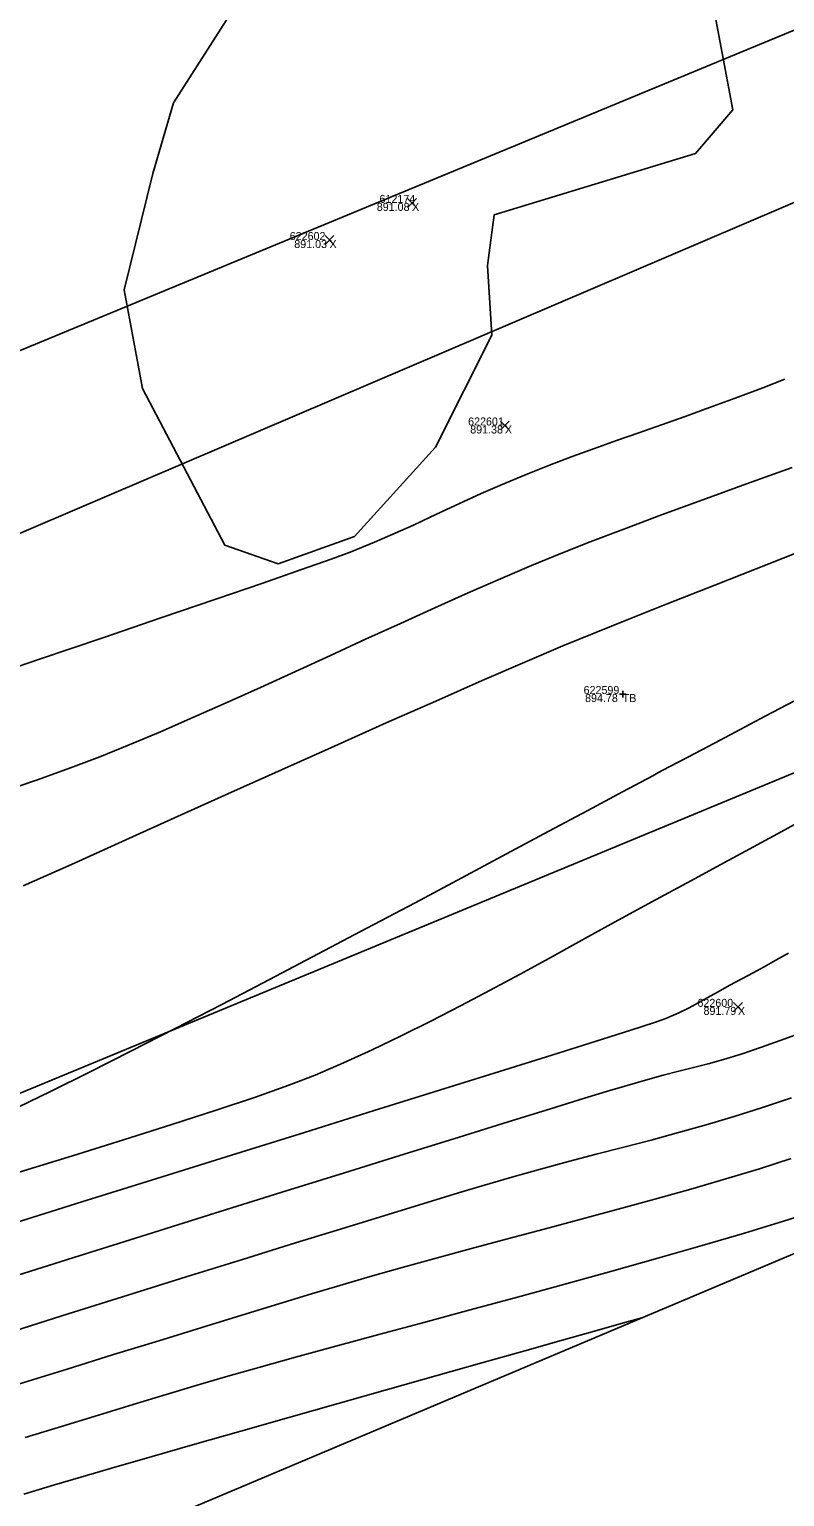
# Model space of a CAD drawing. Extents: x 1957117 to 1971063, y 701601 to 715861.
# Drawn here: x 1966527.1 to 1966560.1, y 709464.1 to 709528.3 of the extents above; entities that cross this region are included whole.
import ezdxf

# ---------------------------------------------------------------- set-up
doc = ezdxf.new("R2010")
doc.units = 0
for name, color, linetype in [('AP_X_Lights', 7, 'Continuous'), ('DT_X_Contour_Major', 7, 'Continuous'), ('DT_X_Contour_Minor', 7, 'Continuous'), ('DT_X_TIN_Hull', 7, 'Continuous'), ('GE_X_CL_20', 7, 'Continuous'), ('PV_P_Drive', 7, 'Continuous'), ('PV_P_Shoulder', 7, 'Continuous'), ('RS_Raster1', 7, 'Continuous'), ('RW_X_Esmt_RR', 7, 'Continuous'), ('RW_X_Fee_RW', 7, 'Continuous'), ('SC_Scratch1', 7, 'Continuous'), ('SC_Shading5', 7, 'Continuous'), ('VG_X_Tree_Line_Rt', 7, 'Continuous')]:
    doc.layers.add(name, color=color, linetype=linetype)

msp = doc.modelspace()

# ---------------------------------------------------------------- linework, layer by layer
at = {"layer": 'AP_X_Lights'}
for p, q in [((1966543.659, 709520.481), (1966544.047, 709520.871)), ((1966543.659, 709520.871), (1966544.047, 709520.481)), ((1966540.049, 709518.857), (1966540.437, 709519.247)), ((1966540.049, 709519.247), (1966540.437, 709518.857)), ((1966547.716, 709510.749), (1966548.104, 709511.139)), ((1966547.716, 709511.139), (1966548.104, 709510.749)), ((1966557.903, 709485.329), (1966558.291, 709485.719)), ((1966557.903, 709485.719), (1966558.291, 709485.329))]:
    msp.add_line(p, q, dxfattribs=at)
at = {"layer": 'DT_X_Contour_Major'}
msp.add_lwpolyline([(1966526.21, 709471.279), (1966528.823, 709472.103), (1966531.426, 709472.919), (1966533.978, 709473.716), (1966536.438, 709474.481), (1966538.763, 709475.202), (1966540.913, 709475.866), (1966542.845, 709476.46), (1966544.518, 709476.973), (1966545.89, 709477.391), (1966546.919, 709477.703), (1966548.207, 709478.079), (1966549.463, 709478.429), (1966550.694, 709478.759), (1966551.907, 709479.077), (1966553.108, 709479.389), (1966554.304, 709479.703), (1966555.501, 709480.025), (1966556.706, 709480.364), (1966557.926, 709480.727), (1966559.166, 709481.119), (1966560.433, 709481.55)], dxfattribs=at)
msp.add_lwpolyline([(1966526.21, 709471.279), (1966528.823, 709472.103), (1966531.426, 709472.919), (1966533.978, 709473.716), (1966536.438, 709474.481), (1966538.763, 709475.202), (1966540.913, 709475.866), (1966542.845, 709476.46), (1966544.518, 709476.973), (1966545.89, 709477.391), (1966546.919, 709477.703), (1966548.207, 709478.079), (1966549.463, 709478.429), (1966550.694, 709478.759), (1966551.907, 709479.077), (1966553.108, 709479.389), (1966554.304, 709479.703), (1966555.501, 709480.025), (1966556.706, 709480.364), (1966557.926, 709480.727), (1966559.166, 709481.119), (1966560.433, 709481.55)], dxfattribs=at)
at = {"layer": 'DT_X_Contour_Minor'}
for points in [[(1966560.142, 709512.976), (1966559.18, 709512.597), (1966557.982, 709512.14), (1966556.854, 709511.723), (1966555.784, 709511.338), (1966554.759, 709510.975), (1966553.766, 709510.627), (1966552.792, 709510.285), (1966551.827, 709509.94), (1966550.855, 709509.585), (1966549.866, 709509.21), (1966548.847, 709508.808), (1966547.785, 709508.369), (1966546.879, 709507.974), (1966546.083, 709507.612), (1966545.354, 709507.269), (1966544.647, 709506.933), (1966543.917, 709506.592), (1966543.121, 709506.233), (1966542.212, 709505.844), (1966541.148, 709505.412), (1966540.319, 709505.102), (1966539.025, 709504.644), (1966537.324, 709504.053), (1966535.271, 709503.348), (1966532.922, 709502.546), (1966530.334, 709501.665), (1966527.563, 709500.723), (1966524.665, 709499.737)], [(1966560.142, 709512.976), (1966559.18, 709512.597), (1966557.982, 709512.14), (1966556.854, 709511.723), (1966555.784, 709511.338), (1966554.759, 709510.975), (1966553.766, 709510.627), (1966552.792, 709510.285), (1966551.827, 709509.94), (1966550.855, 709509.585), (1966549.866, 709509.21), (1966548.847, 709508.808), (1966547.785, 709508.369), (1966546.879, 709507.974), (1966546.083, 709507.612), (1966545.354, 709507.269), (1966544.647, 709506.933), (1966543.917, 709506.592), (1966543.121, 709506.233), (1966542.212, 709505.844), (1966541.148, 709505.412), (1966540.319, 709505.102), (1966539.025, 709504.644), (1966537.324, 709504.053), (1966535.271, 709503.348), (1966532.922, 709502.546), (1966530.334, 709501.665), (1966527.563, 709500.723), (1966524.665, 709499.737)], [(1966560.47, 709509.11), (1966558.472, 709508.389), (1966556.56, 709507.694), (1966554.763, 709507.033), (1966553.112, 709506.417), (1966551.635, 709505.853), (1966550.363, 709505.351), (1966549.08, 709504.822), (1966547.725, 709504.243), (1966546.31, 709503.622), (1966544.847, 709502.968), (1966543.348, 709502.289), (1966541.825, 709501.594), (1966540.29, 709500.891), (1966538.755, 709500.189), (1966537.231, 709499.495), (1966535.731, 709498.82), (1966534.266, 709498.17), (1966532.85, 709497.554), (1966531.492, 709496.982), (1966530.207, 709496.46), (1966528.926, 709495.974), (1966527.431, 709495.44), (1966525.753, 709494.865)], [(1966560.47, 709509.11), (1966558.472, 709508.389), (1966556.56, 709507.694), (1966554.763, 709507.033), (1966553.112, 709506.417), (1966551.635, 709505.853), (1966550.363, 709505.351), (1966549.08, 709504.822), (1966547.725, 709504.243), (1966546.31, 709503.622), (1966544.847, 709502.968), (1966543.348, 709502.289), (1966541.825, 709501.594), (1966540.29, 709500.891), (1966538.755, 709500.189), (1966537.231, 709499.495), (1966535.731, 709498.82), (1966534.266, 709498.17), (1966532.85, 709497.554), (1966531.492, 709496.982), (1966530.207, 709496.46), (1966528.926, 709495.974), (1966527.431, 709495.44), (1966525.753, 709494.865)], [(1966562.031, 709505.909), (1966559.446, 709504.896), (1966557.086, 709503.967), (1966555.004, 709503.143), (1966553.251, 709502.445), (1966551.879, 709501.895), (1966550.448, 709501.305), (1966548.782, 709500.597), (1966546.916, 709499.788), (1966544.885, 709498.896), (1966542.724, 709497.938), (1966540.467, 709496.93), (1966538.148, 709495.891), (1966535.804, 709494.836), (1966533.469, 709493.784), (1966531.176, 709492.751), (1966528.962, 709491.755), (1966526.861, 709490.813)], [(1966562.031, 709505.909), (1966559.446, 709504.896), (1966557.086, 709503.967), (1966555.004, 709503.143), (1966553.251, 709502.445), (1966551.879, 709501.895), (1966550.448, 709501.305), (1966548.782, 709500.597), (1966546.916, 709499.788), (1966544.885, 709498.896), (1966542.724, 709497.938), (1966540.467, 709496.93), (1966538.148, 709495.891), (1966535.804, 709494.836), (1966533.469, 709493.784), (1966531.176, 709492.751), (1966528.962, 709491.755), (1966526.861, 709490.813)], [(1966526.6, 709481.118), (1966528.084, 709481.836), (1966529.749, 709482.663), (1966531.566, 709483.581), (1966533.504, 709484.575), (1966535.535, 709485.626), (1966537.627, 709486.719), (1966539.753, 709487.837), (1966541.881, 709488.961), (1966543.983, 709490.077), (1966546.028, 709491.166), (1966547.988, 709492.213), (1966549.832, 709493.2), (1966551.531, 709494.11), (1966553.055, 709494.926), (1966554.375, 709495.632), (1966554.599, 709495.752), (1966555.097, 709496.017), (1966555.961, 709496.475), (1966557.314, 709497.188), (1966559.291, 709498.229), (1966561.539, 709499.411)], [(1966526.6, 709481.118), (1966528.084, 709481.836), (1966529.749, 709482.663), (1966531.566, 709483.581), (1966533.504, 709484.575), (1966535.535, 709485.626), (1966537.627, 709486.719), (1966539.753, 709487.837), (1966541.881, 709488.961), (1966543.983, 709490.077), (1966546.028, 709491.166), (1966547.988, 709492.213), (1966549.832, 709493.2), (1966551.531, 709494.11), (1966553.055, 709494.926), (1966554.375, 709495.632), (1966554.599, 709495.752), (1966555.097, 709496.017), (1966555.961, 709496.475), (1966557.314, 709497.188), (1966559.291, 709498.229), (1966561.539, 709499.411)], [(1966526.672, 709478.297), (1966529.004, 709479.012), (1966531.245, 709479.707), (1966533.354, 709480.374), (1966535.287, 709481.001), (1966537.004, 709481.579), (1966538.461, 709482.097), (1966539.616, 709482.545), (1966540.849, 709483.073), (1966542.106, 709483.646), (1966543.382, 709484.257), (1966544.671, 709484.9), (1966545.97, 709485.567), (1966547.272, 709486.254), (1966548.573, 709486.953), (1966549.867, 709487.658), (1966551.149, 709488.363), (1966552.415, 709489.061), (1966553.659, 709489.746), (1966554.877, 709490.411), (1966556.062, 709491.05), (1966557.163, 709491.642), (1966558.426, 709492.325), (1966559.828, 709493.087), (1966561.343, 709493.915)], [(1966526.672, 709478.297), (1966529.004, 709479.012), (1966531.245, 709479.707), (1966533.354, 709480.374), (1966535.287, 709481.001), (1966537.004, 709481.579), (1966538.461, 709482.097), (1966539.616, 709482.545), (1966540.849, 709483.073), (1966542.106, 709483.646), (1966543.382, 709484.257), (1966544.671, 709484.9), (1966545.97, 709485.567), (1966547.272, 709486.254), (1966548.573, 709486.953), (1966549.867, 709487.658), (1966551.149, 709488.363), (1966552.415, 709489.061), (1966553.659, 709489.746), (1966554.877, 709490.411), (1966556.062, 709491.05), (1966557.163, 709491.642), (1966558.426, 709492.325), (1966559.828, 709493.087), (1966561.343, 709493.915)], [(1966526.181, 709475.979), (1966529.423, 709476.996), (1966532.703, 709478.022), (1966535.965, 709479.041), (1966539.15, 709480.035), (1966542.201, 709480.987), (1966545.059, 709481.879), (1966547.668, 709482.695), (1966549.968, 709483.416), (1966551.904, 709484.027), (1966553.416, 709484.508), (1966554.447, 709484.843), (1966554.94, 709485.015), (1966555.511, 709485.262), (1966555.968, 709485.482), (1966556.365, 709485.694), (1966556.758, 709485.916), (1966557.201, 709486.168), (1966557.749, 709486.468), (1966558.263, 709486.744), (1966558.757, 709487.01), (1966559.25, 709487.279), (1966559.761, 709487.561), (1966560.31, 709487.867)], [(1966526.181, 709475.979), (1966529.423, 709476.996), (1966532.703, 709478.022), (1966535.965, 709479.041), (1966539.15, 709480.035), (1966542.201, 709480.987), (1966545.059, 709481.879), (1966547.668, 709482.695), (1966549.968, 709483.416), (1966551.904, 709484.027), (1966553.416, 709484.508), (1966554.447, 709484.843), (1966554.94, 709485.015), (1966555.511, 709485.262), (1966555.968, 709485.482), (1966556.365, 709485.694), (1966556.758, 709485.916), (1966557.201, 709486.168), (1966557.749, 709486.468), (1966558.263, 709486.744), (1966558.757, 709487.01), (1966559.25, 709487.279), (1966559.761, 709487.561), (1966560.31, 709487.867)], [(1966526.34, 709473.703), (1966529.295, 709474.637), (1966532.275, 709475.575), (1966535.234, 709476.503), (1966538.123, 709477.406), (1966540.897, 709478.272), (1966543.509, 709479.085), (1966545.912, 709479.831), (1966548.059, 709480.496), (1966549.903, 709481.066), (1966551.397, 709481.526), (1966552.495, 709481.863), (1966553.15, 709482.062), (1966554.059, 709482.326), (1966554.834, 709482.535), (1966555.519, 709482.709), (1966556.157, 709482.869), (1966556.793, 709483.034), (1966557.471, 709483.225), (1966558.236, 709483.462), (1966559.131, 709483.765), (1966559.937, 709484.052), (1966560.791, 709484.366)], [(1966526.34, 709473.703), (1966529.295, 709474.637), (1966532.275, 709475.575), (1966535.234, 709476.503), (1966538.123, 709477.406), (1966540.897, 709478.272), (1966543.509, 709479.085), (1966545.912, 709479.831), (1966548.059, 709480.496), (1966549.903, 709481.066), (1966551.397, 709481.526), (1966552.495, 709481.863), (1966553.15, 709482.062), (1966554.059, 709482.326), (1966554.834, 709482.535), (1966555.519, 709482.709), (1966556.157, 709482.869), (1966556.793, 709483.034), (1966557.471, 709483.225), (1966558.236, 709483.462), (1966559.131, 709483.765), (1966559.937, 709484.052), (1966560.791, 709484.366)], [(1966526.697, 709469.036), (1966528.772, 709469.685), (1966530.809, 709470.319), (1966532.78, 709470.929), (1966534.658, 709471.507), (1966536.415, 709472.046), (1966538.024, 709472.537), (1966539.458, 709472.972), (1966540.689, 709473.343), (1966542.015, 709473.733), (1966543.427, 709474.132), (1966544.908, 709474.54), (1966546.446, 709474.955), (1966548.025, 709475.377), (1966549.631, 709475.805), (1966551.249, 709476.237), (1966552.867, 709476.674), (1966554.468, 709477.115), (1966556.039, 709477.557), (1966557.566, 709478.001), (1966559.034, 709478.446), (1966560.429, 709478.891)], [(1966526.697, 709469.036), (1966528.772, 709469.685), (1966530.809, 709470.319), (1966532.78, 709470.929), (1966534.658, 709471.507), (1966536.415, 709472.046), (1966538.024, 709472.537), (1966539.458, 709472.972), (1966540.689, 709473.343), (1966542.015, 709473.733), (1966543.427, 709474.132), (1966544.908, 709474.54), (1966546.446, 709474.955), (1966548.025, 709475.377), (1966549.631, 709475.805), (1966551.249, 709476.237), (1966552.867, 709476.674), (1966554.468, 709477.115), (1966556.039, 709477.557), (1966557.566, 709478.001), (1966559.034, 709478.446), (1966560.429, 709478.891)], [(1966561.656, 709476.651), (1966560.094, 709476.153), (1966558.38, 709475.631), (1966556.539, 709475.089), (1966554.6, 709474.533), (1966552.589, 709473.968), (1966550.534, 709473.4), (1966548.46, 709472.833), (1966546.395, 709472.273), (1966544.366, 709471.726), (1966542.4, 709471.195), (1966540.524, 709470.687), (1966538.765, 709470.206), (1966537.149, 709469.759), (1966535.705, 709469.349), (1966534.458, 709468.983), (1966533.106, 709468.576), (1966531.663, 709468.14), (1966530.146, 709467.679), (1966528.569, 709467.197), (1966526.947, 709466.699)], [(1966561.656, 709476.651), (1966560.094, 709476.153), (1966558.38, 709475.631), (1966556.539, 709475.089), (1966554.6, 709474.533), (1966552.589, 709473.968), (1966550.534, 709473.4), (1966548.46, 709472.833), (1966546.395, 709472.273), (1966544.366, 709471.726), (1966542.4, 709471.195), (1966540.524, 709470.687), (1966538.765, 709470.206), (1966537.149, 709469.759), (1966535.705, 709469.349), (1966534.458, 709468.983), (1966533.106, 709468.576), (1966531.663, 709468.14), (1966530.146, 709467.679), (1966528.569, 709467.197), (1966526.947, 709466.699)], [(1966553.939, 709471.943), (1966553.799, 709471.903), (1966553.475, 709471.811), (1966552.886, 709471.645), (1966551.924, 709471.373), (1966550.47, 709470.963), (1966548.781, 709470.487), (1966546.906, 709469.959), (1966544.89, 709469.39), (1966542.781, 709468.794), (1966540.626, 709468.185), (1966538.473, 709467.575), (1966536.369, 709466.977), (1966534.36, 709466.404), (1966532.494, 709465.869), (1966530.819, 709465.386), (1966529.381, 709464.966), (1966528.227, 709464.624), (1966526.878, 709464.218)], [(1966553.939, 709471.943), (1966553.799, 709471.903), (1966553.475, 709471.811), (1966552.886, 709471.645), (1966551.924, 709471.373), (1966550.47, 709470.963), (1966548.781, 709470.487), (1966546.906, 709469.959), (1966544.89, 709469.39), (1966542.781, 709468.794), (1966540.626, 709468.185), (1966538.473, 709467.575), (1966536.369, 709466.977), (1966534.36, 709466.404), (1966532.494, 709465.869), (1966530.819, 709465.386), (1966529.381, 709464.966), (1966528.227, 709464.624), (1966526.878, 709464.218)]]:
    msp.add_lwpolyline(points, dxfattribs=at)
at = {"layer": 'DT_X_TIN_Hull'}
msp.add_lwpolyline([(1966196.581, 709322.506), (1966234.303, 709340.787), (1966289.89, 709360.21), (1966341.932, 709358.331), (1966392.829, 709375.578), (1966427.603, 709419.04), (1966470.601, 709437.421), (1966515.498, 709455.717), (1966563.667, 709476.049), (1966610.999, 709497.301), (1966657.31, 709514.717), (1966699.438, 709532.997)], dxfattribs=at)
at = {"layer": 'GE_X_CL_20'}
msp.add_lwpolyline([(1966828.097, 709638.981), (1965844.448, 709231.801)], dxfattribs=at)
at = {"layer": 'PV_P_Drive'}
for p, q in [((1966552.914, 709499.202), (1966553.206, 709499.202)), ((1966553.06, 709499.348), (1966553.06, 709499.056)), ((1966553.06, 709499.202), (1966553.06, 709499.202))]:
    msp.add_line(p, q, dxfattribs=at)
at = {"layer": 'RW_X_Esmt_RR'}
msp.add_line((1965855.922, 709204.082), (1966839.571, 709611.262), dxfattribs=at)
at = {"layer": 'RW_X_Fee_RW'}
msp.add_lwpolyline([(1963881.046, 707276.431), (1964172.578, 707701.964), (1964668.324, 708419.582), (1964735.207, 708501.875), (1964966.496, 708718.802), (1965107.468, 708816.338), (1965585.552, 709094.216), (1966091.861, 709326.705), (1966247.281, 709386.816), (1966633.174, 709551.737), (1966943.202, 709670.565), (1967172.032, 709812.662), (1967935.697, 710373.174), (1968346.714, 710683.963), (1968484.345, 710796.182), (1968743.632, 711067.038), (1968903.937, 711275.819), (1969041.222, 711501.316), (1969638.166, 712572.015), (1970019.077, 713196.718)], dxfattribs=at)
at = {"layer": 'SC_Shading5'}
for points in [[(1963589.678, 706586.994), (1963626.625, 706689.548), (1963651.76, 706746.832), (1963668.09, 706778.596), (1963682.768, 706805.402), (1963734.424, 706911.594), (1963826.849, 707116.717), (1963877.258, 707215.645), (1963964.981, 707354.472), (1964070.526, 707509.355), (1964132.574, 707601.994), (1964163.9, 707642.169), (1964191.2, 707685.167), (1964278.98, 707807.131), (1964326.11, 707874.364), (1964396.427, 707968.962), (1964508.519, 708133.679), (1964655.588, 708336.552), (1964745.319, 708429.172), (1964840.327, 708522.317), (1964988.178, 708660.245), (1965089.796, 708739.041), (1965251.743, 708835.216), (1965415.807, 708922.048), (1965866.2, 709149.38), (1966173.543, 709294.131), (1966283.627, 709338.196), (1966534.003, 709419.214), (1966689.084, 709471.266), (1967008.468, 709641.817), (1967166.677, 709750.124), (1967422.113, 709931.083), (1967818.707, 710198.831), (1968187.021, 710459.852), (1968360.589, 710592.493), (1968496.543, 710707.847), (1968606.427, 710809.378), (1968733.391, 710937.091), (1968807.28, 711025.4), (1968843.008, 711077.094), (1968863.233, 711106.099), (1968909.747, 711171.311), (1968974.133, 711279.559), (1969130.932, 711546.915), (1969247.433, 711744.686), (1969402.714, 712016.424), (1969505.287, 712191.789), (1969666.311, 712460.805), (1969771.586, 712639.896), (1969880.058, 712820.917), (1969964.994, 712955.706), (1969990.005, 713000.084), (1970030.065, 713068.479)], [(1963609.915, 706579.703), (1963646.615, 706681.572), (1963671.193, 706737.585), (1963687.092, 706768.511), (1963701.884, 706795.526), (1963753.906, 706902.469), (1963846.249, 707107.41), (1963895.973, 707204.994), (1963982.966, 707342.667), (1964088.35, 707497.312), (1964150.015, 707589.379), (1964181.502, 707629.761), (1964209.024, 707673.109), (1964296.517, 707794.674), (1964343.552, 707861.772), (1964413.958, 707956.489), (1964526.123, 708121.313), (1964672.104, 708322.686), (1964760.576, 708414.006), (1964855.195, 708506.77), (1965002.134, 708643.847), (1965101.925, 708721.226), (1965262.272, 708816.451), (1965425.685, 708902.939), (1965875.63, 709130.044), (1966182.13, 709274.398), (1966290.944, 709317.954), (1966540.737, 709398.785), (1966697.632, 709451.445), (1967019.644, 709623.399), (1967178.971, 709732.471), (1967434.35, 709913.39), (1967830.945, 710181.14), (1968199.774, 710442.525), (1968374.086, 710575.735), (1968510.806, 710691.739), (1968621.36, 710793.889), (1968749.296, 710922.58), (1968824.413, 711012.355), (1968860.678, 711064.827), (1968880.812, 711093.701), (1968927.778, 711159.547), (1968992.655, 711268.62), (1969149.476, 711536.015), (1969266.039, 711733.891), (1969421.336, 712005.657), (1969523.8, 712180.835), (1969684.812, 712449.831), (1969790.084, 712628.917), (1969898.385, 712809.653), (1969983.474, 712944.685), (1970008.657, 712989.367), (1970048.626, 713057.607)]]:
    msp.add_spline(points, degree=3, dxfattribs=at)
at = {"layer": 'VG_X_Tree_Line_Rt'}
msp.add_lwpolyline([(1966539.302, 709531.18), (1966542.202, 709530.493), (1966549.18, 709530.859), (1966554.23, 709530.106), (1966556.029, 709530.169), (1966556.9, 709529.948), (1966557.871, 709524.745), (1966556.244, 709522.841), (1966547.437, 709520.149), (1966547.149, 709517.933), (1966547.341, 709514.887), (1966544.877, 709509.998), (1966541.342, 709506.094), (1966537.995, 709504.893), (1966535.671, 709505.704), (1966532.063, 709512.563), (1966531.27, 709516.882), (1966532.519, 709521.965), (1966533.419, 709525.045), (1966536.291, 709529.558), (1966539.302, 709531.18)], dxfattribs=at)

# ---------------------------------------------------------------- texts
at = {"layer": 'PV_P_Shoulder'}
for s, p in [('891.08', (1966542.31, 709520.326)), ('891.03', (1966538.703, 709518.702)), ('891.38', (1966546.395, 709510.594)), ('894.78', (1966551.415, 709498.852)), ('891.79', (1966556.593, 709485.174))]:
    msp.add_text(s, height=0.35, dxfattribs=at).set_placement(p)
at = {"layer": 'RS_Raster1'}
for s, p in [('612174', (1966542.431, 709520.676)), ('622602', (1966538.507, 709519.052)), ('622601', (1966546.303, 709510.944)), ('622599', (1966551.351, 709499.202)), ('622600', (1966556.328, 709485.524))]:
    msp.add_text(s, height=0.35, dxfattribs=at).set_placement(p)
at = {"layer": 'SC_Scratch1'}
for s, p in [('X', (1966543.853, 709520.326)), ('X', (1966540.243, 709518.702)), ('X', (1966547.91, 709510.594)), ('TB', (1966553.06, 709498.852)), ('X', (1966558.097, 709485.174))]:
    msp.add_text(s, height=0.35, dxfattribs=at).set_placement(p)

doc.saveas('drawing.dxf')
